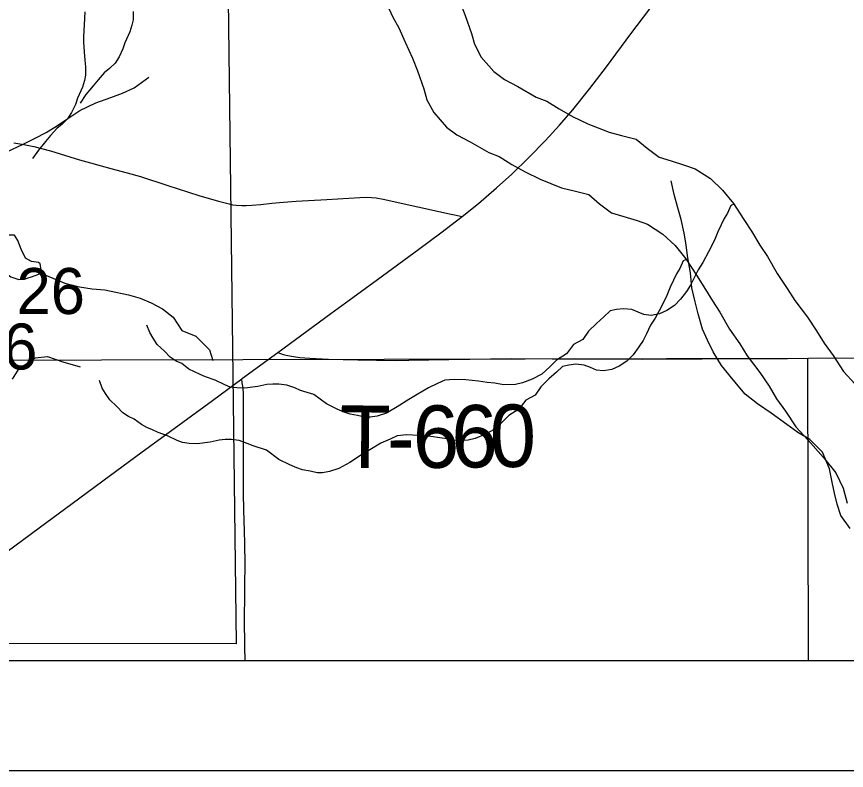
# Model space of a CAD drawing. Extents: x -21.1 to 50.3, y -4.9 to 22.1.
# Drawn here: x 7.237 to 7.992, y 14 to 14.686 of the extents above; entities that cross this region are included whole.
import ezdxf

# ---------------------------------------------------------------- set-up
doc = ezdxf.new("R2010")
doc.units = 0
for name, color, linetype in [('GM_X_Corporation', 7, 'Continuous'), ('GM_X_County', 7, 'Continuous'), ('GM_X_Major_River', 7, 'Continuous'), ('GM_X_Minor_Lake', 7, 'Continuous'), ('GM_X_Minor_River', 7, 'Continuous'), ('GM_X_Rail_Line_Text', 7, 'Continuous'), ('GM_X_Section', 7, 'Continuous'), ('GM_X_Section_Text', 7, 'Continuous'), ('GM_X_Township_Road', 7, 'Continuous'), ('GM_X_Township_Road_Text', 7, 'Continuous'), ('GM_X_US_Route', 7, 'Continuous'), ('SH_Cut_Line', 7, 'Continuous'), ('SH_Data', 7, 'Continuous')]:
    doc.layers.add(name, color=color, linetype=linetype)

msp = doc.modelspace()

# ---------------------------------------------------------------- linework, layer by layer
at = {"layer": 'GM_X_Corporation'}
msp.add_lwpolyline([(6.9316, 14.1), (7.95798, 14.1), (7.95725, 14.37488), (6.92825, 14.37244)], close=True, dxfattribs=at)
at = {"layer": 'GM_X_County'}
msp.add_lwpolyline([(8.9, 14.74638), (8.9, 20.9), (2.1, 20.9), (2.1, 14.1), (8.89319, 14.1)], dxfattribs=at)
at = {"layer": 'GM_X_Major_River'}
for points in [[(7.59609, 14.76577), (7.60601, 14.75977), (7.61749, 14.74734), (7.62251, 14.73676), (7.62828, 14.72655), (7.63408, 14.71332), (7.64064, 14.69895), (7.64529, 14.68723), (7.65111, 14.67095), (7.65384, 14.66111), (7.66001, 14.6494), (7.67149, 14.63621), (7.68104, 14.62907), (7.69323, 14.62272), (7.71, 14.61298), (7.71952, 14.60927), (7.73096, 14.60215), (7.74315, 14.59541), (7.75687, 14.58869), (7.77638, 14.581)], [(7.5528, 14.71525), (7.56272, 14.70926), (7.5742, 14.69682), (7.57922, 14.68624), (7.58499, 14.67604), (7.59079, 14.6628), (7.59735, 14.64844), (7.602, 14.63671), (7.60782, 14.62044), (7.61055, 14.6106), (7.61672, 14.59888), (7.6282, 14.58569), (7.63775, 14.57856), (7.64994, 14.5722), (7.66671, 14.56247), (7.67623, 14.55875), (7.68767, 14.55163), (7.69987, 14.5449), (7.71358, 14.53818), (7.73309, 14.53048)], [(7.77638, 14.581), (7.78775, 14.57804), (7.80101, 14.57472), (7.8109, 14.56644), (7.82193, 14.55817), (7.83293, 14.55483), (7.84506, 14.55112), (7.85454, 14.54777), (7.8686, 14.53877), (7.87964, 14.52822), (7.88956, 14.51615), (7.89911, 14.50143), (7.90599, 14.49085), (7.91365, 14.47801), (7.92052, 14.46781), (7.92933, 14.45232), (7.9385, 14.43873), (7.94538, 14.42778), (7.95683, 14.41269), (7.96524, 14.40023), (7.97212, 14.3889), (7.98014, 14.37757), (7.9897, 14.36323), (8.00037, 14.35154)], [(7.73309, 14.53048), (7.74446, 14.52753), (7.75773, 14.5242), (7.76762, 14.51592), (7.77864, 14.50765), (7.78964, 14.50432), (7.80177, 14.50061), (7.81125, 14.49726), (7.82531, 14.48825), (7.83635, 14.47771), (7.84627, 14.46564), (7.85583, 14.45091), (7.8627, 14.44034), (7.87036, 14.42749), (7.87724, 14.4173), (7.88604, 14.40181), (7.89521, 14.38822), (7.90209, 14.37726), (7.91354, 14.36217), (7.92195, 14.34971), (7.92883, 14.33838), (7.93685, 14.32706), (7.94641, 14.31271), (7.95708, 14.30102), (7.97156, 14.28482), (7.98263, 14.27086), (7.98953, 14.25687), (7.99302, 14.24324)]]:
    msp.add_lwpolyline(points, dxfattribs=at)
at = {"layer": 'GM_X_Minor_Lake'}
for points in [[(7.2569, 14.46232), (7.25046, 14.46315), (7.24517, 14.46624), (7.24109, 14.47463), (7.23813, 14.48226), (7.23514, 14.48723), (7.22945, 14.48729), (7.22413, 14.48658), (7.21801, 14.48247), (7.21603, 14.47489), (7.2167, 14.46539), (7.2212, 14.4604), (7.22569, 14.4539), (7.23171, 14.44928), (7.2389, 14.44693), (7.24346, 14.44726), (7.2507, 14.44947), (7.25641, 14.45131), (7.25908, 14.4528)], [(7.25908, 14.4528), (7.25895, 14.45529), (7.25917, 14.45708), (7.25883, 14.45955), (7.25849, 14.46101), (7.2569, 14.46232)]]:
    msp.add_lwpolyline(points, dxfattribs=at)
at = {"layer": 'GM_X_Minor_River'}
for points in [[(7.29915, 14.69062), (7.29845, 14.67884), (7.29775, 14.6682), (7.29778, 14.66288), (7.29859, 14.65415), (7.29902, 14.64655), (7.29981, 14.64048), (7.29985, 14.63288), (7.29874, 14.62794), (7.29687, 14.62185), (7.29236, 14.61195), (7.29049, 14.60624), (7.2871, 14.599), (7.28333, 14.59328), (7.27841, 14.58832), (7.27348, 14.58449), (7.26781, 14.578), (7.26327, 14.57266), (7.25684, 14.56465), (7.25156, 14.55702)], [(7.3431, 14.69099), (7.34314, 14.6834), (7.34203, 14.67845), (7.34016, 14.67236), (7.33565, 14.66246), (7.33378, 14.65675), (7.33039, 14.64952), (7.32661, 14.6438), (7.3217, 14.63883), (7.31677, 14.63501), (7.3111, 14.62852), (7.30656, 14.62318), (7.30013, 14.61516), (7.29485, 14.60754)], [(7.22762, 14.56296), (7.24285, 14.57007), (7.25389, 14.5757), (7.26379, 14.58057), (7.27408, 14.58695), (7.28361, 14.59334), (7.29466, 14.60086), (7.30912, 14.6076), (7.32282, 14.61245), (7.33347, 14.61656), (7.34412, 14.62142), (7.35747, 14.63121)], [(7.99567, 14.22019), (7.9874, 14.23201), (7.98405, 14.24227), (7.98146, 14.25253), (7.97925, 14.2624), (7.97705, 14.27456), (7.9707, 14.28977), (7.95902, 14.30123), (7.94805, 14.30774), (7.93824, 14.31501), (7.92389, 14.32535), (7.91142, 14.33377), (7.90009, 14.34256), (7.88918, 14.35553), (7.87864, 14.36849), (7.87113, 14.38106), (7.86589, 14.39172), (7.8614, 14.40161), (7.85732, 14.41567), (7.85474, 14.42669), (7.85178, 14.43922), (7.85036, 14.45289), (7.8478, 14.46846), (7.84635, 14.47833), (7.84452, 14.48897), (7.84195, 14.5015), (7.83898, 14.51215), (7.83565, 14.52431), (7.8327, 14.53684)], [(7.88994, 14.51555), (7.88701, 14.51427), (7.88397, 14.50743), (7.88093, 14.5025), (7.87827, 14.49681), (7.87523, 14.49036), (7.87219, 14.48277), (7.86687, 14.47214), (7.86155, 14.46227), (7.85738, 14.45582), (7.85358, 14.44785), (7.85054, 14.44178), (7.84674, 14.43609), (7.84143, 14.42888), (7.83573, 14.42319), (7.8289, 14.41865), (7.82207, 14.41562), (7.81449, 14.41411), (7.80804, 14.41488), (7.80273, 14.41717), (7.79705, 14.41946), (7.78946, 14.42023), (7.78301, 14.41948), (7.77733, 14.41835), (7.77163, 14.41304), (7.7648, 14.40697), (7.75759, 14.39977), (7.75227, 14.39218), (7.74393, 14.38764), (7.73747, 14.37929), (7.72836, 14.37361), (7.72229, 14.36754), (7.71508, 14.36072), (7.70636, 14.35617), (7.69763, 14.35277), (7.69118, 14.35126), (7.68018, 14.3509), (7.67222, 14.35243), (7.6654, 14.3532), (7.65743, 14.35435), (7.64606, 14.35551), (7.63544, 14.35591), (7.62672, 14.35516), (7.62027, 14.35213), (7.61192, 14.34835), (7.60168, 14.34229), (7.59409, 14.33774), (7.58347, 14.33092), (7.5736, 14.32524), (7.56525, 14.3226), (7.5588, 14.32147), (7.55388, 14.32148), (7.54743, 14.32301), (7.54061, 14.32416), (7.5353, 14.32606), (7.52885, 14.32873), (7.519, 14.33369), (7.50763, 14.34206), (7.4955, 14.34588), (7.49019, 14.34817), (7.48299, 14.35084), (7.47579, 14.35161), (7.4701, 14.35162), (7.46479, 14.35124), (7.45644, 14.34936), (7.44469, 14.34786), (7.43748, 14.34825), (7.43142, 14.34902), (7.42649, 14.35093), (7.41777, 14.35512), (7.40905, 14.35817), (7.40412, 14.36046), (7.39882, 14.36275), (7.39389, 14.36541), (7.38745, 14.37036), (7.38214, 14.37265), (7.37683, 14.37608), (7.37153, 14.38178), (7.36509, 14.38787), (7.3613, 14.39357), (7.35828, 14.39852), (7.35563, 14.40536)], [(7.84666, 14.46504), (7.84372, 14.46375), (7.84068, 14.45692), (7.83764, 14.45198), (7.83499, 14.44629), (7.83194, 14.43984), (7.8289, 14.43225), (7.82359, 14.42162), (7.81827, 14.41176), (7.81409, 14.40531), (7.81029, 14.39734), (7.80725, 14.39126), (7.80345, 14.38557), (7.79814, 14.37836), (7.79244, 14.37268), (7.78561, 14.36813), (7.77878, 14.3651), (7.7712, 14.3636), (7.76475, 14.36437), (7.75944, 14.36665), (7.75376, 14.36894), (7.74617, 14.36971), (7.73973, 14.36896), (7.73404, 14.36783), (7.72835, 14.36252), (7.72151, 14.35646), (7.7143, 14.34925), (7.70899, 14.34167), (7.70064, 14.33712), (7.69418, 14.32878), (7.68508, 14.32309), (7.679, 14.31703), (7.67179, 14.3102), (7.66307, 14.30566), (7.65434, 14.30225), (7.64789, 14.30074), (7.63689, 14.30038), (7.62893, 14.30191), (7.62211, 14.30268), (7.61414, 14.30384), (7.60277, 14.305), (7.59215, 14.30539), (7.58343, 14.30465), (7.57698, 14.30162), (7.56863, 14.29783), (7.55839, 14.29177), (7.5508, 14.28723), (7.54018, 14.28041), (7.53031, 14.27473), (7.52196, 14.27208), (7.51552, 14.27095), (7.51059, 14.27096), (7.50414, 14.27249), (7.49732, 14.27364), (7.49201, 14.27555), (7.48556, 14.27822), (7.47571, 14.28317), (7.46434, 14.29154), (7.45221, 14.29536), (7.4469, 14.29765), (7.4397, 14.30032), (7.4325, 14.30109), (7.42681, 14.3011), (7.4215, 14.30073), (7.41316, 14.29884), (7.4014, 14.29734), (7.39419, 14.29774), (7.38813, 14.29851), (7.3832, 14.30041), (7.37448, 14.3046), (7.36576, 14.30766), (7.36084, 14.30994), (7.35553, 14.31223), (7.3506, 14.3149), (7.34416, 14.31985), (7.33885, 14.32213), (7.33355, 14.32556), (7.32824, 14.33127), (7.3218, 14.33736), (7.31801, 14.34306), (7.31499, 14.348), (7.31234, 14.35484)], [(7.25908, 14.4528), (7.28087, 14.44344), (7.29412, 14.44019), (7.30587, 14.4385), (7.31725, 14.43756), (7.32747, 14.43551), (7.33882, 14.43306), (7.34941, 14.42986), (7.3596, 14.42552), (7.36977, 14.42005), (7.37953, 14.41269), (7.38731, 14.40041), (7.40015, 14.39528), (7.41249, 14.38294), (7.41576, 14.37301)], [(7.23318, 14.35603), (7.23941, 14.36581), (7.25399, 14.37546), (7.26503, 14.37682), (7.27901, 14.37204), (7.29489, 14.36725)]]:
    msp.add_lwpolyline(points, dxfattribs=at)
at = {"layer": 'GM_X_Rail_Line_Text'}
msp.add_lwpolyline([(2.87846, 14.1), (8.9, 14.1)], dxfattribs=at)
at = {"layer": 'GM_X_Section'}
msp.add_lwpolyline([(6.41284, 15.11937), (7.42449, 15.11725), (7.43682, 14.11536), (6.41343, 14.11604)], close=True, dxfattribs=at)
at = {"layer": 'GM_X_Township_Road'}
for points in [[(7.23438, 14.57131), (7.24359, 14.56989), (7.25269, 14.56795), (7.26774, 14.56388), (7.29411, 14.55596), (7.30426, 14.55301), (7.31409, 14.55034), (7.32275, 14.54805), (7.3376, 14.5441), (7.34966, 14.54053), (7.37456, 14.53242), (7.40288, 14.52341), (7.42076, 14.51817), (7.43039, 14.51567), (7.43353, 14.51497), (7.43672, 14.51452), (7.442, 14.51427), (7.44609, 14.51423), (7.45122, 14.51447), (7.45945, 14.51521), (7.46936, 14.51636), (7.48009, 14.51735), (7.49146, 14.51808), (7.5194, 14.51979), (7.54951, 14.52159), (7.5553, 14.52184), (7.55997, 14.52165), (7.5644, 14.52121), (7.57057, 14.52015), (7.57767, 14.51859), (7.58969, 14.51578), (7.61471, 14.51046), (7.62966, 14.50707), (7.63565, 14.50574), (7.64255, 14.50421)], [(7.4747, 14.38045), (7.4797, 14.37873), (7.48391, 14.37768), (7.48904, 14.37676), (7.49471, 14.37591), (7.50401, 14.37517), (7.52101, 14.37438), (7.54772, 14.37384), (7.56468, 14.37358), (7.58154, 14.37325), (7.59396, 14.37342), (7.63046, 14.37421), (7.64966, 14.37434), (7.68717, 14.37491), (7.72446, 14.37466), (7.75556, 14.3746), (7.78135, 14.37456), (7.80634, 14.37442), (7.86117, 14.37471), (7.89218, 14.37493), (7.91074, 14.37493), (7.93881, 14.37503), (7.95776, 14.37529), (7.98289, 14.37555), (8.00591, 14.3754)], [(7.44497, 14.1), (7.44465, 14.1124), (7.4443, 14.13839), (7.44461, 14.1596), (7.44473, 14.16873), (7.44497, 14.18732), (7.44468, 14.20668), (7.44438, 14.21796), (7.44395, 14.23694), (7.44355, 14.25248), (7.44347, 14.27424), (7.44346, 14.28977), (7.44343, 14.3177), (7.44365, 14.34245), (7.44319, 14.34839), (7.44244, 14.35297), (7.44187, 14.35638)]]:
    msp.add_lwpolyline(points, dxfattribs=at)
at = {"layer": 'GM_X_US_Route'}
msp.add_lwpolyline([(7.22001, 14.19336), (7.25754, 14.22096), (7.28756, 14.24306), (7.32254, 14.26889), (7.35013, 14.28902), (7.41525, 14.33682), (7.44187, 14.35638), (7.44277, 14.35704), (7.4747, 14.38045), (7.52292, 14.41579), (7.54296, 14.43047), (7.5655, 14.44701), (7.60305, 14.47457), (7.62304, 14.48934), (7.64255, 14.50421), (7.65734, 14.51613), (7.67388, 14.53027), (7.68766, 14.54284), (7.70326, 14.55803), (7.71851, 14.57356), (7.73113, 14.58732), (7.74327, 14.6015), (7.75889, 14.62086), (7.77402, 14.64059), (7.79623, 14.67054), (7.83548, 14.72263)], dxfattribs=at)
at = {"layer": 'SH_Cut_Line'}
msp.add_lwpolyline([(2.1, 14.1), (8.9, 14.1)], dxfattribs=at)
at = {"layer": 'SH_Data'}
msp.add_line((2, 14), (9, 14), dxfattribs=at)

# ---------------------------------------------------------------- texts
at = {"layer": 'GM_X_Section_Text'}
for p in [(7.23693, 14.41547), (7.19364, 14.36496)]:
    msp.add_text('26', height=0.041856, rotation=0.00001, dxfattribs=at).set_placement(p)
at = {"layer": 'GM_X_Township_Road_Text'}
for s, rotation, p in [('T', 359.33998, (7.5307, 14.27562)), ('6', 0.52308, (7.59781, 14.27525)), ('6', 0.64069, (7.63294, 14.27557)), ('0', 0.67675, (7.66797, 14.27596)), ('-', 0.29615, (7.57423, 14.27513))]:
    msp.add_text(s, height=0.05682, rotation=rotation, dxfattribs=at).set_placement(p)

doc.saveas('drawing.dxf')
